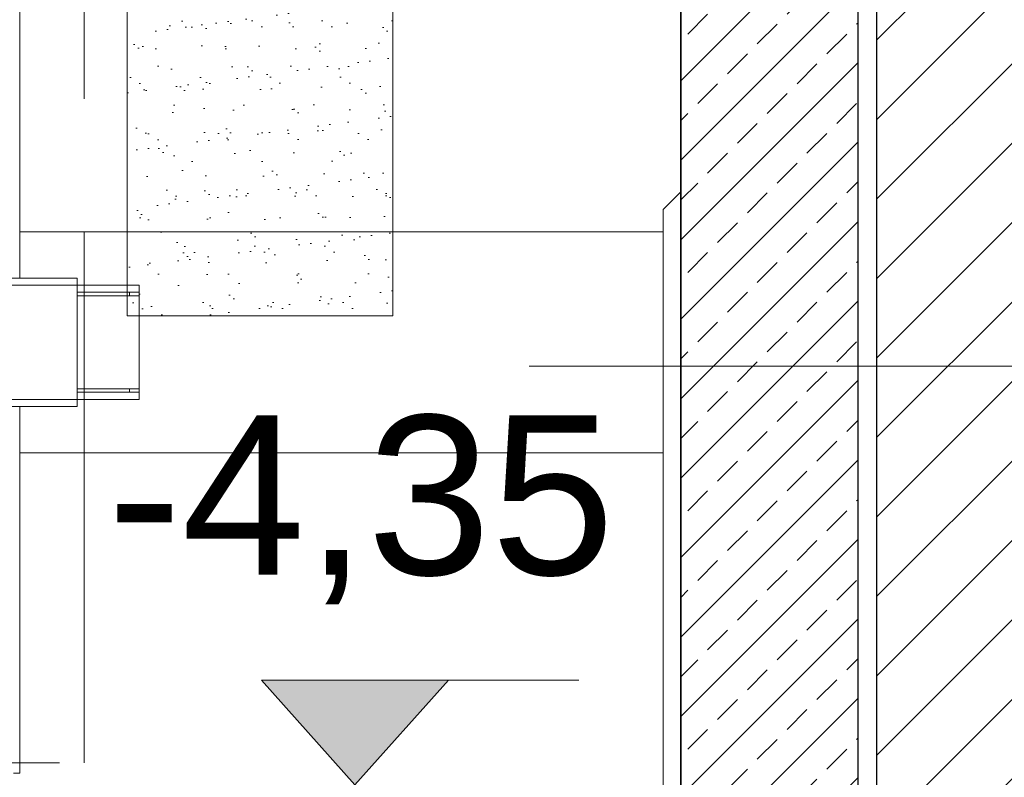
# Model space of a CAD drawing. Header units: millimetres. Extents: x 402 to 79005, y -7782 to 89952.
# Tile 268 of 423: x 39907 to 40018, y 23737 to 23823. Entities that reach past the tile are written whole.
import ezdxf

# ---------------------------------------------------------------- set-up
doc = ezdxf.new("R2010")
doc.units = ezdxf.units.MM
doc.header["$LTSCALE"] = 10
doc.linetypes.add('AM_ISO02W050', pattern=[7.5, 6, -1.5])
doc.linetypes.add('DASHED', pattern=[19.05, 12.7, -6.35])
doc.layers.get('0').update_dxf_attribs({"lineweight": 0})
doc.layers.get('Defpoints').update_dxf_attribs({"color": 253})
for name, color, linetype, lineweight in [('000_rzedne', 7, 'Continuous', 0), ('0_A_WYMIAROWANIE', 1, 'Continuous', 5), ('0_PROJ WYBURZENIA', 1, 'Continuous', 0), ('0_ZAMUROWANIA', 150, 'Continuous', 30), ('AM_0', 7, 'Continuous', 50), ('LDCar-AM_3', 6, 'AM_ISO02W050', 25), ('LDGuides-AM_0', 7, 'Continuous', 50), ('LDRailBrackets-AM_0', 7, 'Continuous', 50), ('LDShaft-AM_0', 7, 'Continuous', 50)]:
    doc.layers.add(name, color=color, linetype=linetype, lineweight=lineweight)
doc.styles.add('SIMPLEXD', font='simplex.shx', dxfattribs={"width": 0.6})
doc.styles.add('ZAGOSP', font='txt', dxfattribs={"height": 0.8})
doc.dimstyles.new('1-100', dxfattribs={"dimtxt": 16, "dimasz": 5, "dimexe": 0, "dimexo": 0, "dimgap": 5, "dimtad": 1, "dimdec": 1, "dimtxsty": 'SIMPLEXD', "dimcen": 5, "dimclrt": 256, "dimadec": 0, "dimazin": 0, "dimtfac": 1, "dimtdec": 0, "dimtix": 1, "dimtmove": 1, "dimatfit": 3, "dimldrblk": 'LP', "dimfxl": 0, "dimarcsym": 0})

# ---------------------------------------------------------------- blocks, each defined once
blk = doc.blocks.new('*D4793')
at = {"layer": '0_A_WYMIAROWANIE', "color": 0, "lineweight": -2}
for p, q in [((40167.9, 23821.42), (40172.9, 23821.42)), ((40172.9, 23816.42), (40172.9, 23600.42)), ((40167.9, 23595.42), (40172.9, 23595.42))]:
    blk.add_line(p, q, dxfattribs=at)
at = {"layer": '0_A_WYMIAROWANIE', "color": 0, "lineweight": 9}
for points in [[(40173.74, 23816.42), (40172.07, 23816.42), (40172.9, 23821.42)], [(40172.07, 23600.42), (40173.74, 23600.42), (40172.9, 23595.42)]]:
    blk.add_solid(points, dxfattribs=at)
at = {"layer": 'Defpoints', "color": 0, "lineweight": 9}
for p in [(40103.78, 23821.42), (39778.92, 23595.42), (40172.9, 23595.42)]:
    blk.add_point(p, dxfattribs=at)
at = {"layer": '0_A_WYMIAROWANIE', "insert": (40159.9, 23710.92), "char_height": 16, "attachment_point": 5, "rotation": 90, "style": 'SIMPLEXD'}
blk.add_mtext('226', dxfattribs=at)
blk = doc.blocks.new('LP')
for p, q in [((0, 1), (0, 0)), ((0, 0), (-1, 0)), ((0, -1), (0, 0)), ((0, 0), (1, 0))]:
    blk.add_line(p, q)
at = {"const_width": 0.2}
blk.add_lwpolyline([(0.707, 0.707), (-0.707, -0.707)], dxfattribs=at)
blk = doc.blocks.new('zw$16F3')
at = {"layer": 'AM_0', "lineweight": 0}
for p, q in [((265.53, -43), (263.53, -45)), ((265.53, -110), (265.53, -43)), ((263.53, -45), (263.53, -110)), ((263.53, -47.5), (190.83, -47.5)), ((190.83, -72.5), (263.53, -72.5))]:
    blk.add_line(p, q, dxfattribs=at)
at = {"layer": 'LDCar-AM_3', "lineweight": 0}
for p, q in [((198.13, -107.5), (198.13, 107.5)), ((135.33, -107.5), (198.13, -107.5))]:
    blk.add_line(p, q, dxfattribs=at)
at = {"layer": 'LDGuides-AM_0', "lineweight": 0}
for p, q in [((190.83, -52.75), (190.83, 119.75)), ((190.83, -108.7), (190.83, -67.25)), ((190.13, -108.7), (190.83, -108.7))]:
    blk.add_line(p, q, dxfattribs=at)
at = {"layer": 'LDRailBrackets-AM_0', "lineweight": 0}
for p, q in [((197.33, -52.75), (136.78, -52.75)), ((197.33, -53.55), (197.33, -52.75)), ((197.33, -53.55), (136.78, -53.55)), ((197.33, -66.45), (197.33, -53.55)), ((204.33, -53.55), (197.33, -53.55)), ((204.33, -53.55), (197.33, -53.55)), ((203.23, -54.35), (197.33, -54.35)), ((203.23, -54.35), (203.23, -54.75)), ((204.33, -54.35), (203.23, -54.35)), ((203.23, -54.75), (203.23, -54.35)), ((204.33, -54.35), (204.33, -53.55)), ((204.33, -54.35), (204.33, -53.55)), ((204.33, -54.75), (204.33, -54.35)), ((197.33, -54.75), (203.23, -54.75)), ((203.23, -54.75), (204.33, -54.75)), ((204.33, -65.25), (204.33, -54.75)), ((204.33, -65.25), (204.33, -54.75)), ((203.23, -65.25), (197.33, -65.25)), ((203.23, -65.25), (197.33, -65.25)), ((203.23, -65.65), (203.23, -65.25)), ((203.23, -65.25), (203.23, -65.65)), ((204.33, -65.25), (203.23, -65.25)), ((203.23, -65.65), (203.23, -65.25)), ((203.23, -65.25), (203.23, -65.65)), ((204.33, -65.25), (203.23, -65.25)), ((204.33, -65.65), (204.33, -65.25)), ((204.33, -65.65), (204.33, -65.25)), ((136.78, -66.45), (197.33, -66.45)), ((197.33, -65.65), (203.23, -65.65)), ((197.33, -65.65), (203.23, -65.65)), ((197.33, -66.45), (204.33, -66.45)), ((197.33, -67.25), (197.33, -66.45)), ((197.33, -66.45), (204.33, -66.45)), ((203.23, -65.65), (204.33, -65.65)), ((203.23, -65.65), (204.33, -65.65)), ((204.33, -66.45), (204.33, -65.65)), ((204.33, -66.45), (204.33, -65.65)), ((136.78, -67.25), (197.33, -67.25))]:
    blk.add_line(p, q, dxfattribs=at)
at = {"layer": 'LDShaft-AM_0', "lineweight": 0}
for p, q in [((265.53, 29), (265.53, -110)), ((190.83, -47.5), (263.53, -47.5)), ((263.53, -72.5), (190.83, -72.5))]:
    blk.add_line(p, q, dxfattribs=at)

msp = doc.modelspace()

# ---------------------------------------------------------------- hatches: boundary and pattern name
at = {"lineweight": 9}
msp.add_hatch(color=256, dxfattribs=at).paths.add_polyline_path([(39934.09, 23748.24), (39944.64, 23736.42), (39955.2, 23748.24)])
at = {"layer": '0_PROJ WYBURZENIA', "ltscale": 5}
h = msp.add_hatch(dxfattribs=at)
h.set_pattern_fill('AR-SAND', color=256, scale=0.1, style=0)
h.set_pattern_definition([(37.5, (13757.4565, -24185.03), (-0.16000313, 4.89413237), [0, -3.8608, 0, -4.318, 0, -4.1275]), (7.5, (13757.4565, -24185.03), (4.4952328, 7.168251), [0, -2.0828, 0, -3.4798, 0, -1.3335]), (327.5, (13754.3323, -24185.03), (7.9099237, 0.01437185), [0, -1.27, 0, -4.572, 0, -5.969]), (317.5, (13754.332, -24185.03), (7.6355645, 2.2292932), [0, -0.635, 0, -2.9972, 0, -3.429])])
h.paths.add_polyline_path([(39918.91, 23836.42), (39948.91, 23836.42), (39948.91, 23789.42), (39918.91, 23789.42)])
at = {"layer": '0_ZAMUROWANIA', "lineweight": 0}
h = msp.add_hatch(dxfattribs=at)
h.set_pattern_fill('ANSI33', color=256, style=0)
h.set_pattern_definition([(45, (117.7615, 0), (-4.4901281, 4.4901281), []), (45, (122.2517, 0), (-4.4901281, 4.4901281), [3.175, -1.5875])])
h.paths.add_polyline_path([(39981.45, 23875.42), (40001.45, 23875.42), (40001.45, 23585.42), (39981.45, 23585.42)])
at = {"layer": '0_ZAMUROWANIA', "lineweight": 0, "ltscale": 100}
h = msp.add_hatch(dxfattribs=at)
h.set_pattern_fill('ANSI31', color=256, scale=2, style=0)
h.set_pattern_definition([(45, (117.345, 0), (-4.4901281, 4.4901281), [])])
h.paths.add_polyline_path([(40003.57, 23836.42), (40027.57, 23836.42), (40027.57, 23595.42), (40003.57, 23595.42)])

# ---------------------------------------------------------------- linework, layer by layer
for p, q in [((39969.95, 23748.24), (39934.09, 23748.24)), ((39934.09, 23748.24), (39944.64, 23736.42)), ((39955.2, 23748.24), (39944.64, 23736.42))]:
    msp.add_line(p, q)
at = {"layer": '0_A_WYMIAROWANIE', "lineweight": 9}
msp.add_line((39964.33, 23783.74), (40116.47, 23783.74), dxfattribs=at)
at = {"layer": '0_PROJ WYBURZENIA', "linetype": 'DASHED'}
msp.add_lwpolyline([(39948.91, 23836.42), (39948.91, 23789.42), (39918.91, 23789.42), (39918.91, 23836.42)], dxfattribs=at)
at = {"layer": '0_ZAMUROWANIA', "lineweight": 30, "ltscale": 10}
msp.add_lwpolyline([(39981.45, 23875.42), (40001.45, 23875.42), (40001.45, 23585.42), (39981.45, 23585.42)], close=True, dxfattribs=at)
for points in [[(39981.45, 23866.42), (39981.45, 23595.42)], [(40001.45, 23866.42), (40001.45, 23595.42)]]:
    msp.add_lwpolyline(points, dxfattribs=at)
at = {"layer": '0_ZAMUROWANIA', "ltscale": 10}
msp.add_lwpolyline([(40003.57, 23836.42), (40003.57, 23585.42)], dxfattribs=at)

# ---------------------------------------------------------------- block references
at = {"layer": '0_A_WYMIAROWANIE', "color": 1, "lineweight": 9}
msp.add_blockref('zw$16F3', (39715.92, 23846.42), dxfattribs=at)

# ---------------------------------------------------------------- texts
at = {"layer": '000_rzedne', "color": 1, "insert": (39973.98, 23778.16, 0), "char_height": 18, "width": 434.4308, "attachment_point": 3, "style": 'ZAGOSP'}
msp.add_mtext('{\\fArial|b0|i0|c238|p34;-4,35}', dxfattribs=at)

# ---------------------------------------------------------------- dimensions: what is measured, and where the dimension line sits
at = {"layer": '0_A_WYMIAROWANIE'}
dim = msp.add_linear_dim(base=(40172.9, 23595.42), p1=(40103.78, 23821.42), p2=(39778.92, 23595.42), angle=90, dimstyle='1-100', dxfattribs=at)
dim.commit()
dim.dimension.update_dxf_attribs({"geometry": '*D4793', "text_midpoint": (40172.9, 23710.92), "dimtype": 160})

doc.saveas('drawing.dxf')
